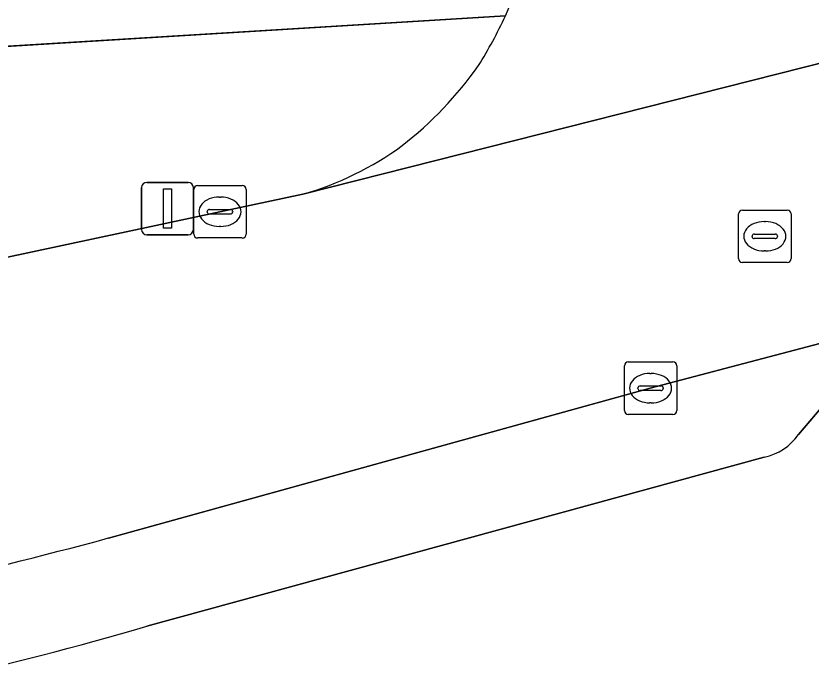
# Model space of a CAD drawing. Extents: x 159053 to 160042, y 380449 to 381423.
# Drawn here: x 159779.18 to 159794.34, y 381191.96 to 381204.47 of the extents above; entities that cross this region are included whole.
import ezdxf

# ---------------------------------------------------------------- set-up
doc = ezdxf.new("R2010")
doc.units = 0
for name, color, linetype in [('IMGEO_Kolk', 7, 'Continuous'), ('IMGEO_Lichtmast', 7, 'Continuous'), ('IMGEO_Parkeervlak_open', 7, 'Continuous'), ('IMGEO_Rijbaan_lokaal_open', 7, 'Continuous'), ('IMGEO_Rioolput', 7, 'Continuous'), ('IMGEO_Voetpad_open', 7, 'Continuous')]:
    doc.layers.add(name, color=color, linetype=linetype)

msp = doc.modelspace()

# ---------------------------------------------------------------- linework, layer by layer
at = {"layer": 'IMGEO_Kolk'}
for p, q in [((159782.57, 381200.31), (159782.57, 381201.162)), ((159782.645, 381201.236), (159783.497, 381201.236)), ((159783.571, 381201.162), (159783.571, 381200.31)), ((159783.058, 381201.016), (159783.083, 381201.016)), ((159782.829, 381200.73), (159782.829, 381200.742)), ((159782.872, 381200.779), (159783.27, 381200.779)), ((159783.313, 381200.742), (159783.313, 381200.73)), ((159783.267, 381200.693), (159782.869, 381200.693)), ((159783.081, 381200.456), (159783.056, 381200.456)), ((159783.497, 381200.236), (159782.645, 381200.236)), ((159790.856, 381197.873), (159791.708, 381197.873)), ((159790.781, 381196.947), (159790.781, 381197.799)), ((159791.782, 381197.799), (159791.782, 381196.947)), ((159791.269, 381197.653), (159791.294, 381197.653)), ((159791.04, 381197.367), (159791.04, 381197.379)), ((159791.083, 381197.416), (159791.481, 381197.416)), ((159791.524, 381197.379), (159791.524, 381197.367)), ((159791.478, 381197.33), (159791.08, 381197.33)), ((159791.292, 381197.093), (159791.267, 381197.093)), ((159791.708, 381196.873), (159790.856, 381196.873))]:
    msp.add_line(p, q, dxfattribs=at)
for points in [[(159782.57, 381200.31), (159782.57, 381201.162)], [(159782.645, 381201.236), (159783.497, 381201.236)], [(159783.571, 381201.162), (159783.571, 381200.31)], [(159783.497, 381200.236), (159782.645, 381200.236)], [(159790.856, 381197.873), (159791.708, 381197.873)], [(159790.781, 381196.947), (159790.781, 381197.799)], [(159791.782, 381197.799), (159791.782, 381196.947)], [(159791.708, 381196.873), (159790.856, 381196.873)]]:
    msp.add_lwpolyline(points, dxfattribs=at)
for centre, radius, start, end in [((159782.647, 381201.16), 0.0765, 91.552, 178.448), ((159782.647, 381201.16), 0.0765, 91.552, 178.448), ((159783.495, 381201.16), 0.0765, 1.552, 88.448), ((159783.495, 381201.16), 0.0765, 1.552, 88.448), ((159782.869, 381200.739), 0.0403, 85.8775, 175.7526), ((159782.866, 381200.729), 0.0366, 178.938, 274.7102), ((159783.27, 381200.736), 0.043, 264.8664, 352.4533), ((159783.274, 381200.741), 0.0386, 1.7309, 96.639), ((159782.647, 381200.312), 0.0765, 181.552, 268.448), ((159782.647, 381200.312), 0.0765, 181.552, 268.448), ((159783.495, 381200.312), 0.0765, 271.552, 358.448), ((159783.495, 381200.312), 0.0765, 271.552, 358.448), ((159790.858, 381197.797), 0.0765, 91.552, 178.448), ((159790.858, 381197.797), 0.0765, 91.552, 178.448), ((159791.706, 381197.797), 0.0765, 1.552, 88.448), ((159791.706, 381197.797), 0.0765, 1.552, 88.448), ((159791.08, 381197.376), 0.0403, 85.8775, 175.7526), ((159791.077, 381197.366), 0.0366, 178.938, 274.7102), ((159791.481, 381197.373), 0.043, 264.8664, 352.4533), ((159791.485, 381197.378), 0.0386, 1.7309, 96.639), ((159790.858, 381196.949), 0.0765, 181.552, 268.448), ((159790.858, 381196.949), 0.0765, 181.552, 268.448), ((159791.706, 381196.949), 0.0765, 271.552, 358.448), ((159791.706, 381196.949), 0.0765, 271.552, 358.448)]:
    msp.add_arc(centre, radius, start, end, dxfattribs=at)
for centre, major_axis, ratio, start_param, end_param in [((159783.057, 381200.736), (-0.387, 0.002), 0.722429, 4.712389, 7.853982), ((159783.082, 381200.736), (-0.39, 0.002), 0.717154, 1.570796, 4.712389), ((159791.268, 381197.373), (-0.387, 0.002), 0.722429, 4.712389, 7.853982), ((159791.293, 381197.373), (-0.39, 0.002), 0.717154, 1.570796, 4.712389)]:
    msp.add_ellipse(centre, major_axis=major_axis, ratio=ratio, start_param=start_param, end_param=end_param, dxfattribs=at)
at = {"layer": 'IMGEO_Lichtmast'}
for p, q in [((159781.574, 381200.396), (159781.574, 381201.196)), ((159781.574, 381201.196), (159781.574, 381200.396)), ((159781.674, 381201.296), (159782.464, 381201.296)), ((159782.464, 381201.296), (159781.674, 381201.296)), ((159782.564, 381201.196), (159782.564, 381200.396)), ((159782.564, 381200.396), (159782.564, 381201.196)), ((159782.464, 381200.296), (159781.674, 381200.296)), ((159781.674, 381200.296), (159782.464, 381200.296))]:
    msp.add_line(p, q, dxfattribs=at)
msp.add_lwpolyline([(159781.994, 381201.171), (159782.144, 381201.171), (159782.144, 381200.421), (159781.994, 381200.421), (159781.994, 381201.171)], dxfattribs=at)
for centre, start, end in [((159781.674, 381201.196), 90, 180), ((159781.674, 381201.196), 90, 180), ((159782.464, 381201.196), 0, 90), ((159782.464, 381201.196), 360, 90), ((159781.674, 381200.396), 180, 270), ((159781.674, 381200.396), 180, 270), ((159782.464, 381200.396), 270, 0), ((159782.464, 381200.396), 270, 0)]:
    msp.add_arc(centre, 0.1, start, end, dxfattribs=at)
at = {"layer": 'IMGEO_Parkeervlak_open'}
for points in [[(159794.1, 381196.49), (159795.612, 381198.269), (159796.297, 381198.694), (159791.272, 381197.372), (159780.948, 381194.517)], [(159781.674, 381192.835), (159793.45, 381196.061)]]:
    msp.add_lwpolyline(points, dxfattribs=at)
for centre, radius, start, end in [((159793.247, 381197.075), 1.034, 281.2999, 325.5497), ((159755.555, 381288.609), 97.458, 280.43005, 285.10306), ((159762.515, 381258.489), 68.392, 279.30727, 286.26823)]:
    msp.add_arc(centre, radius, start, end, dxfattribs=at)
at = {"layer": 'IMGEO_Rijbaan_lokaal_open'}
for points in [[(159801.246, 381205.278), (159784.651, 381201.07), (159783.071, 381200.735), (159778.93, 381199.853), (159776.201, 381199.272), (159766.395, 381197.282), (159765.921, 381197.248), (159759.008, 381198.478), (159758.219, 381198.529), (159757.999, 381198.519), (159752.745, 381198.182), (159752.004, 381198.027), (159749.582, 381197.324), (159745.962, 381196.245), (159745.021, 381195.971), (159744.469, 381195.902), (159678.079, 381192.027)], [(159784.651, 381201.07), (159801.246, 381205.278)], [(159780.948, 381194.517), (159791.272, 381197.372), (159796.297, 381198.694)]]:
    msp.add_lwpolyline(points, dxfattribs=at)
for centre, radius, start, end in [((159780.619, 381208.132), 8.702, 335.1069, 12.8068), ((159780.782, 381208.042), 8.516, 327.9558, 335.1974), ((159782.123, 381207.673), 7.195, 307.9099, 324.7778), ((159782.977, 381206.891), 6.057, 286.0483, 306.0848), ((159755.555, 381288.609), 97.458, 280.43005, 285.10306)]:
    msp.add_arc(centre, radius, start, end, dxfattribs=at)
at = {"layer": 'IMGEO_Rioolput'}
for p, q in [((159793.034, 381200.768), (159793.886, 381200.768)), ((159792.959, 381199.842), (159792.959, 381200.694)), ((159793.447, 381200.548), (159793.472, 381200.548)), ((159793.96, 381200.694), (159793.96, 381199.842)), ((159793.218, 381200.262), (159793.218, 381200.274)), ((159793.261, 381200.311), (159793.659, 381200.311)), ((159793.702, 381200.274), (159793.702, 381200.262)), ((159793.656, 381200.225), (159793.258, 381200.225)), ((159793.47, 381199.988), (159793.445, 381199.988)), ((159793.886, 381199.768), (159793.034, 381199.768))]:
    msp.add_line(p, q, dxfattribs=at)
for points in [[(159793.034, 381200.768), (159793.886, 381200.768)], [(159792.959, 381199.842), (159792.959, 381200.694)], [(159793.96, 381200.694), (159793.96, 381199.842)], [(159793.886, 381199.768), (159793.034, 381199.768)]]:
    msp.add_lwpolyline(points, dxfattribs=at)
for centre, radius, start, end in [((159793.036, 381200.692), 0.0765, 91.552, 178.448), ((159793.036, 381200.692), 0.0765, 91.552, 178.448), ((159793.884, 381200.692), 0.0765, 1.552, 88.448), ((159793.884, 381200.692), 0.0765, 1.552, 88.448), ((159793.258, 381200.271), 0.0403, 85.8775, 175.7526), ((159793.255, 381200.261), 0.0366, 178.938, 274.7102), ((159793.659, 381200.268), 0.043, 264.8664, 352.4533), ((159793.663, 381200.273), 0.0386, 1.7309, 96.639), ((159793.036, 381199.844), 0.0765, 181.552, 268.448), ((159793.036, 381199.844), 0.0765, 181.552, 268.448), ((159793.884, 381199.844), 0.0765, 271.552, 358.448), ((159793.884, 381199.844), 0.0765, 271.552, 358.448)]:
    msp.add_arc(centre, radius, start, end, dxfattribs=at)
for centre, major_axis, ratio, start_param, end_param in [((159793.446, 381200.268), (-0.387, 0.002), 0.722429, 4.712389, 7.853982), ((159793.471, 381200.268), (-0.39, 0.002), 0.717154, 1.570796, 4.712389)]:
    msp.add_ellipse(centre, major_axis=major_axis, ratio=ratio, start_param=start_param, end_param=end_param, dxfattribs=at)
at = {"layer": 'IMGEO_Voetpad_open'}
for points in [[(159788.513, 381204.469), (159778.049, 381203.831), (159744.3, 381201.713), (159742.296, 381201.587), (159721.891, 381200.306), (159720.32, 381200.208), (159668.917, 381196.982), (159655.668, 381196.153), (159654.126, 381196.057), (159631.656, 381194.652), (159629.693, 381194.529), (159589.458, 381192.013), (159571.226, 381190.851), (159569.611, 381190.748), (159546.859, 381189.298), (159545.42, 381189.206), (159504.26, 381186.583), (159497.865, 381186.136), (159497.957, 381185.477)], [(159778.049, 381203.831), (159788.513, 381204.469)], [(159773.612, 381200.407), (159774.79, 381199.593), (159775.397, 381199.331), (159776.201, 381199.272), (159778.93, 381199.853), (159783.071, 381200.735), (159784.651, 381201.07)], [(159796.297, 381198.694), (159795.612, 381198.269), (159794.1, 381196.49)], [(159793.45, 381196.061), (159781.674, 381192.835)]]:
    msp.add_lwpolyline(points, dxfattribs=at)
for centre, radius, start, end in [((159780.619, 381208.132), 8.702, 335.1069, 12.8068), ((159780.782, 381208.042), 8.516, 327.9558, 335.1974), ((159782.123, 381207.673), 7.195, 307.9099, 324.7778), ((159782.977, 381206.891), 6.057, 286.0483, 306.0848), ((159793.247, 381197.075), 1.034, 281.2999, 325.5497), ((159762.515, 381258.489), 68.392, 279.30727, 286.26823)]:
    msp.add_arc(centre, radius, start, end, dxfattribs=at)

doc.saveas('drawing.dxf')
